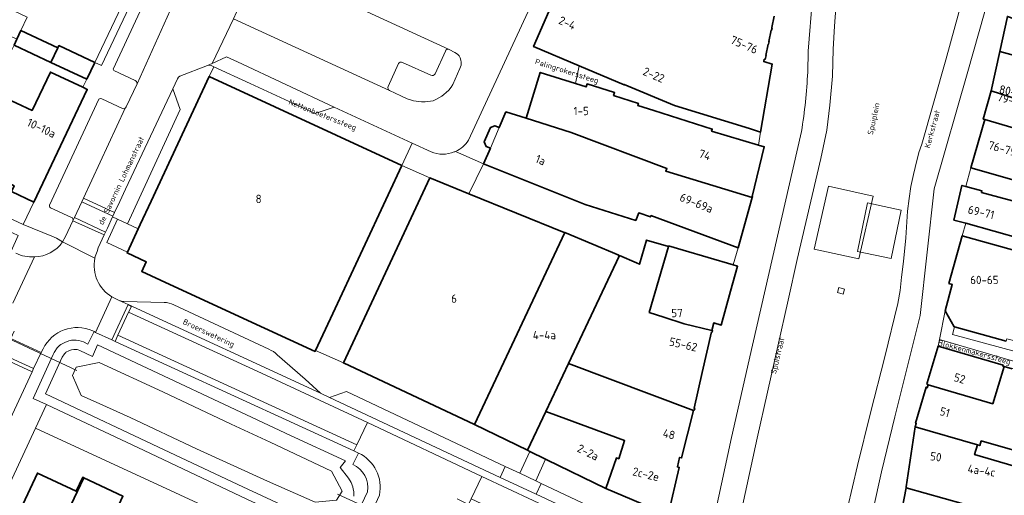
# Model space of a CAD drawing. Header units: metres. Extents: x 149984 to 156489, y 469398 to 478068.
# Tile 555 of 656: x 154230 to 154388, y 473868 to 473945. Entities that reach past the tile are written whole.
import ezdxf
from ezdxf.enums import TextEntityAlignment as Align

# ---------------------------------------------------------------- set-up
doc = ezdxf.new("R2010")
doc.units = ezdxf.units.M
doc.header["$LTSCALE"] = 0.75
for name, color, linetype, lineweight in [('B-WE-GR-BEPLANTING_CULTUUR_HEESTERS-GV', 252, 'Continuous', 18), ('B-WE-KW-KUNSTWERK_DUIKER-G', 6, 'Continuous', 18), ('B-WE-OG-BEBOUWING-GV', 6, 'Continuous', 35), ('B-WE-OG-BEBOUWING-T18', 1, 'Continuous', 18), ('B-WE-OG-BEBOUWING_LUIFEL-GV', 6, 'Continuous', 18), ('B-WE-OG-BEBOUWING_OVERBOUWING-GV', 6, 'Continuous', 18), ('B-WE-OG-TERREIN_BEGROEID-GV', 252, 'Continuous', 18), ('B-WE-OG-TERREIN_ERF-GV', 252, 'Continuous', 18), ('B-WE-OG-TERREIN_OEVER-GV', 252, 'Continuous', 18), ('B-WE-OG-TOPOGRAFIE-T18', 7, 'Continuous', 18), ('B-WE-OG-WATER-GV', 252, 'Continuous', 18), ('B-WE-VH-ONVERHARD-GV', 252, 'Continuous', 18), ('B-WE-VH-OPENVERHARDING_BETONELEMENT-GV', 252, 'Continuous', 18), ('B-WE-VH-OPENVERHARDING_BETONSTRAATSTEEN-GV', 252, 'Continuous', 18), ('B-WE-VH-OPENVERHARDING_SIERBESTRATING-GV', 252, 'Continuous', 18), ('B-WE-VH-OPENVERHARDING_STRAATBAKSTEEN-GV', 252, 'Continuous', 18), ('B-WE-VH-OPENVERHARDING_TEGEL-GV', 252, 'Continuous', 18)]:
    doc.layers.add(name, color=color, linetype=linetype, lineweight=lineweight)
doc.styles.add('NLCS-ISO-M500-T18', font='NLCS-ISO.ttf', dxfattribs={"height": 0.9})
doc.styles.add('NLCS-ISO-M750-T18', font='NLCS-ISO.ttf', dxfattribs={"height": 1.35})

msp = doc.modelspace()

# ---------------------------------------------------------------- linework, layer by layer
at = {"layer": 'B-WE-GR-BEPLANTING_CULTUUR_HEESTERS-GV', "flags": 128}
msp.add_lwpolyline([(154249.86, 473954.353), (154246.274, 473946.71), (154241.972, 473937.647), (154243.032, 473937.147), (154251.942, 473956.041), (154250.815, 473956.593)], close=True, dxfattribs=at)
at = {"layer": 'B-WE-KW-KUNSTWERK_DUIKER-G', "flags": 128}
for points in [[(154239.091, 473888.005), (154222.668, 473895.663)], [(154345.82, 473819.429), (154325.671, 473847.537), (154281.067, 473868.034)]]:
    msp.add_lwpolyline(points, dxfattribs=at)
at = {"layer": 'B-WE-OG-BEBOUWING-GV', "flags": 128}
for points in [[(154315.465, 473946.749), (154312.66, 473940.21), (154319.975, 473937.103), (154327.215, 473934.028), (154327.258, 473934.13), (154335.324, 473930.703), (154347.414, 473927.002), (154349.216, 473926.437), (154351.094, 473937.394), (154349.726, 473937.809), (154349.807, 473938.183), (154349.951, 473938.152), (154350.091, 473938.794), (154350.042, 473938.804), (154350.433, 473940.605), (154350.482, 473940.594), (154350.574, 473941.014), (154350.525, 473941.025), (154350.924, 473942.86), (154350.973, 473942.849), (154351.064, 473943.269), (154351.015, 473943.28), (154351.415, 473945.119)], [(154391.111, 473907.049), (154381.698, 473909.683), (154379.556, 473902.041), (154380.099, 473901.878), (154378.953, 473897.614), (154380.411, 473895.049), (154380.465, 473895.034), (154388.797, 473892.74)]]:
    msp.add_lwpolyline(points, dxfattribs=at)
for points in [[(154397.183, 473936.832), (154398.611, 473941.676), (154388.976, 473945.092), (154387.728, 473939.411)], [(154234.907, 473937.674), (154236.008, 473940.007), (154230.08, 473942.804), (154229.427, 473941.42), (154228.979, 473940.471)], [(154240.695, 473934.943), (154241.972, 473937.647), (154236.184, 473940.379), (154236.008, 473940.007), (154234.907, 473937.674)], [(154398.739, 473933.11), (154396.343, 473934.001), (154397.183, 473936.832), (154387.728, 473939.411), (154386.336, 473933.088), (154397.256, 473929.583), (154397.666, 473929.452)], [(154232.162, 473915.158), (154240.755, 473933.312), (154240.018, 473933.661), (154234.817, 473936.122), (154231.872, 473929.915), (154226.828, 473932.305), (154227.599, 473933.933), (154224.346, 473935.475), (154223.309, 473933.285), (154220.647, 473927.666), (154223.144, 473926.483), (154220.864, 473921.611), (154221.096, 473921.502), (154220.96, 473920.333), (154225.166, 473918.479), (154226.064, 473919.164), (154228.981, 473917.791), (154228.543, 473916.861)], [(154265.224, 473896.718), (154277.449, 473891.068), (154277.52, 473891.221), (154280.291, 473897.169), (154289.216, 473916.329), (154291.417, 473921.054), (154260.406, 473935.374), (154255.356, 473924.532), (154251.045, 473915.278), (154249.293, 473911.516), (154248.968, 473910.818), (154247.22, 473907.066), (154247.167, 473906.953), (154250.249, 473905.511), (154249.529, 473903.971), (154252.561, 473902.57)], [(154348.867, 473924.339), (154341.328, 473926.606), (154341.436, 473926.927), (154332.041, 473929.922), (154329.433, 473930.734), (154329.544, 473931.066), (154325.54, 473932.335), (154325.699, 473932.809), (154321.278, 473934.188), (154321.118, 473933.714), (154319.4, 473934.259), (154313.711, 473936.064), (154311.451, 473928.703), (154318.707, 473926.392), (154334.129, 473920.544), (154333.952, 473920.112), (154347.877, 473915.87), (154347.919, 473916.016), (154347.843, 473916.038), (154349.795, 473924.06)], [(154397.256, 473929.583), (154386.336, 473933.088), (154385.09, 473928.512), (154385.32, 473928.444), (154395.737, 473925.403)], [(154311.451, 473928.703), (154308.204, 473929.679), (154307.122, 473927.16), (154306.43, 473927.448), (154305.708, 473927.159), (154304.714, 473924.843), (154305.002, 473924.121), (154305.691, 473923.824), (154304.607, 473921.298), (154320.953, 473914.774), (154329.111, 473912.189), (154329.598, 473913.395), (154331.463, 473912.753), (154331.55, 473912.975), (154345.58, 473907.783), (154347.877, 473915.87), (154333.952, 473920.112), (154334.129, 473920.544), (154318.707, 473926.392)], [(154397.666, 473929.452), (154397.256, 473929.583), (154395.737, 473925.403), (154385.32, 473928.444), (154383.103, 473920.647), (154393.451, 473917.74), (154402.149, 473915.081), (154403.695, 473919.409), (154401.002, 473920.402), (154403.144, 473926.563), (154403.471, 473927.592), (154402.597, 473927.868)], [(154302.211, 473916.502), (154295.92, 473919.056), (154282.02, 473889.21), (154303.139, 473879.296), (154317.664, 473910.229), (154317.583, 473910.263)], [(154396.799, 473906.8), (154399.22, 473906.141), (154399.375, 473906.601), (154417.072, 473900.653), (154419.14, 473906.805), (154408.752, 473910.451), (154408.607, 473910.036), (154400.667, 473912.399), (154399.928, 473909.896), (154398.254, 473910.374), (154398.981, 473912.87), (154384.809, 473916.71), (154384.874, 473916.954), (154382.254, 473917.664), (154381.641, 473917.83), (154380.353, 473912.257), (154382.266, 473911.724), (154391.412, 473909.177), (154391.154, 473908.368), (154391.445, 473908.287)], [(154303.139, 473879.296), (154311.65, 473875.133), (154314.612, 473881.397), (154318.268, 473889.129), (154326.446, 473906.426), (154326.324, 473906.477), (154326.362, 473906.569), (154317.664, 473910.229)], [(154334.374, 473907.995), (154330.864, 473909.033), (154329.704, 473905.111), (154329.219, 473905.367), (154326.488, 473906.516), (154326.446, 473906.426), (154318.268, 473889.129), (154338.41, 473881.562), (154338.43, 473881.641), (154338.537, 473881.616), (154338.598, 473881.879), (154338.491, 473881.904), (154339.827, 473887.696), (154341.327, 473894.201), (154341.434, 473894.177), (154341.479, 473894.372), (154341.492, 473894.43), (154341.385, 473894.455), (154336.906, 473895.515), (154333.604, 473896.592), (154331.27, 473897.353)], [(154344.389, 473900.804), (154345.497, 473904.809), (154344.794, 473905.017), (154336.744, 473907.398), (154334.402, 473908.091), (154334.374, 473907.995), (154331.27, 473897.353), (154333.604, 473896.592), (154336.906, 473895.515), (154341.385, 473894.455), (154341.665, 473895.672), (154342.871, 473895.315)], [(154388.456, 473888.649), (154388.228, 473888.715), (154388.27, 473888.859), (154377.8, 473891.889), (154376.07, 473886.001), (154376.011, 473885.796), (154376.203, 473885.741), (154376.185, 473885.68), (154386.62, 473882.618)], [(154314.612, 473881.397), (154317.87, 473880.19), (154327.301, 473876.695), (154326.37, 473873.773), (154325.999, 473873.9), (154324.308, 473868.941), (154328.501, 473867.172), (154332.371, 473865.539), (154334.304, 473864.724), (154336.123, 473872.37), (154335.812, 473872.445), (154336.176, 473873.975), (154336.488, 473873.901), (154338.41, 473881.562), (154318.268, 473889.129)], [(154397.829, 473885.159), (154392.478, 473886.706), (154392.686, 473887.426), (154388.456, 473888.649), (154386.62, 473882.618), (154376.185, 473885.68), (154376.052, 473885.222), (154375.86, 473885.278), (154374.175, 473879.478), (154374.28, 473879.447), (154374.124, 473878.908), (154384.155, 473875.993), (154384.529, 473875.884), (154384.747, 473876.637), (154394.44, 473873.835), (154395.365, 473877.034), (154395.471, 473877.003)], [(154314.578, 473873.701), (154314.767, 473873.608), (154324.308, 473868.941), (154325.999, 473873.9), (154326.37, 473873.773), (154327.301, 473876.695), (154317.87, 473880.19), (154314.612, 473881.397), (154311.65, 473875.133), (154312.068, 473874.929)], [(154372.652, 473869.084), (154381.839, 473866.499), (154380.231, 473862.012), (154380.332, 473861.984), (154386.09, 473860.381), (154386.477, 473860.308), (154392.415, 473858.914), (154395.275, 473869.385), (154395.973, 473871.942), (154390.649, 473873.379), (154390.519, 473872.902), (154390.383, 473872.479), (154389.911, 473872.617), (154383.698, 473874.423), (154384.155, 473875.993), (154374.124, 473878.908), (154372.685, 473869.257)], [(154235.558, 473860.861), (154240.187, 473870.706), (154240.021, 473870.785), (154238.944, 473868.529), (154232.715, 473871.451), (154229.188, 473863.872), (154232.876, 473862.129), (154230.126, 473856.28), (154232.81, 473855.017)], [(154247.351, 473861.25), (154244.164, 473862.751), (154246.497, 473867.727), (154240.187, 473870.706), (154235.558, 473860.861), (154235.64, 473860.822), (154235.854, 473861.273), (154241.909, 473858.411), (154240.572, 473855.571), (154239.359, 473852.994), (154242.719, 473851.412), (154243.932, 473853.989)], [(154381.839, 473866.499), (154372.652, 473869.084), (154371.748, 473864.336), (154372.49, 473864.133), (154380.231, 473862.012)]]:
    msp.add_lwpolyline(points, close=True, dxfattribs=at)
at = {"layer": 'B-WE-OG-BEBOUWING_LUIFEL-GV', "flags": 128}
for points in [[(154223.936, 473944.009), (154229.427, 473941.42), (154230.08, 473942.804), (154231.093, 473944.95), (154225.602, 473947.541)], [(154305.002, 473924.121), (154305.691, 473923.824), (154307.122, 473927.16), (154306.43, 473927.448), (154305.708, 473927.159), (154304.714, 473924.843)]]:
    msp.add_lwpolyline(points, close=True, dxfattribs=at)
at = {"layer": 'B-WE-OG-BEBOUWING_OVERBOUWING-GV', "flags": 128}
msp.add_lwpolyline([(154364.814, 473907.173), (154370.231, 473906.038), (154371.872, 473913.865), (154369.119, 473914.442), (154366.455, 473915.001)], close=True, dxfattribs=at)
at = {"layer": 'B-WE-OG-TERREIN_BEGROEID-GV', "flags": 128}
for points in [[(154283.531, 473872.86), (154284.457, 473874.685), (154283.711, 473875.064), (154245.238, 473892.693), (154244.693, 473892.954), (154242.082, 473894.145), (154241.857, 473894.257), (154240.86, 473892.26), (154240.14, 473892.59), (154239.75, 473892.74), (154239.39, 473892.83), (154238.99, 473892.88), (154238.57, 473892.89), (154238.22, 473892.86), (154237.8, 473892.79), (154237.14, 473892.53), (154236.51, 473892.2), (154236.29, 473892.04), (154235.91, 473891.62), (154235.43, 473890.88), (154235.28, 473890.58), (154232.05, 473883.5), (154234.19, 473882.493)], [(154281.256, 473862.008), (154265.789, 473869.217), (154254.062, 473874.796), (154234.03, 473884.226), (154236.734, 473890.134), (154237.103, 473890.703), (154237.298, 473890.918), (154237.303, 473890.922), (154237.765, 473891.164), (154238.203, 473891.336), (154238.616, 473891.389), (154238.879, 473891.382), (154239.114, 473891.353), (154239.297, 473891.307), (154239.558, 473891.207), (154241.623, 473890.261), (154242.429, 473892.105), (154273.507, 473877.53), (154282.333, 473873.445), (154281.472, 473872.351), (154282.817, 473870.639), (154283.255, 473869.935), (154283.514, 473869.229), (154283.601, 473868.882), (154283.672, 473868.465), (154283.707, 473868.08), (154283.693, 473867.712)], [(154234.19, 473882.493), (154249.932, 473875.082), (154266.468, 473867.246), (154281.97, 473860.02), (154282.154, 473860.411), (154284.513, 473865.451), (154285.91, 473868.447)]]:
    msp.add_lwpolyline(points, dxfattribs=at)
at = {"layer": 'B-WE-OG-TERREIN_BEGROEID-GV'}
msp.add_lwpolyline([(154285.91, 473868.447, 0.3333333), (154283.531, 473872.86)], format="xyb", dxfattribs=at)
at = {"layer": 'B-WE-OG-TERREIN_ERF-GV', "flags": 128}
for points in [[(154240.358, 473949.443), (154239.186, 473946.912), (154233.741, 473949.434), (154233.862, 473949.69), (154227.934, 473952.486), (154226.748, 473949.972), (154224.32, 473951.117), (154225.506, 473953.631), (154222.245, 473955.169), (154216.821, 473957.726), (154211.161, 473960.396), (154207.936, 473953.557), (154213.725, 473950.826), (154213.552, 473950.458), (154219.111, 473947.836), (154220.179, 473950.099), (154225.602, 473947.541), (154223.936, 473944.009), (154229.427, 473941.42), (154230.08, 473942.804), (154236.008, 473940.007), (154236.184, 473940.379), (154241.972, 473937.647), (154246.274, 473946.71)], [(154212.445, 473948.112), (154206.656, 473950.843), (154205.979, 473949.407), (154207.007, 473948.928), (154203.926, 473942.311), (154207.856, 473940.481), (154205.901, 473936.284), (154211.622, 473933.62), (154217.475, 473930.894), (154219.429, 473935.091), (154223.309, 473933.285), (154224.346, 473935.475), (154227.599, 473933.933), (154226.828, 473932.305), (154231.872, 473929.915), (154234.817, 473936.122), (154240.018, 473933.661), (154240.695, 473934.943), (154234.907, 473937.674), (154228.979, 473940.471), (154228.355, 473939.148), (154222.865, 473941.738), (154217.441, 473944.296), (154218.004, 473945.489)], [(154382.266, 473911.724), (154381.698, 473909.683), (154391.111, 473907.049), (154391.445, 473908.287), (154391.154, 473908.368), (154391.412, 473909.177)], [(154394.44, 473873.835), (154384.747, 473876.637), (154384.529, 473875.884), (154384.155, 473875.993), (154383.698, 473874.423), (154389.911, 473872.617), (154390.383, 473872.479), (154390.519, 473872.902), (154390.649, 473873.379), (154395.973, 473871.942), (154399.38, 473884.415), (154397.829, 473885.159), (154395.471, 473877.003), (154395.365, 473877.034)]]:
    msp.add_lwpolyline(points, close=True, dxfattribs=at)
for points in [[(154199.39, 473926.028), (154230.44, 473911.52), (154232.162, 473915.158), (154228.543, 473916.861)], [(154219.565, 473777.636), (154236.489, 473769.633), (154239.13, 473768.411), (154250.072, 473791.727), (154258.673, 473810.184), (154280.123, 473855.813), (154280.461, 473856.531), (154266.959, 473862.748), (154232.412, 473878.716), (154222.124, 473856.572)], [(154229.188, 473863.872), (154232.715, 473871.451), (154238.944, 473868.529), (154240.021, 473870.785), (154240.187, 473870.706), (154246.497, 473867.727)]]:
    msp.add_lwpolyline(points, dxfattribs=at)
at = {"layer": 'B-WE-OG-TERREIN_OEVER-GV', "flags": 128}
msp.add_lwpolyline([(154283.693, 473867.712), (154283.707, 473868.08), (154283.672, 473868.465), (154283.601, 473868.882), (154283.514, 473869.229), (154283.255, 473869.935), (154282.817, 473870.639), (154281.472, 473872.351), (154282.333, 473873.445), (154273.507, 473877.53), (154242.429, 473892.105), (154241.623, 473890.261), (154239.558, 473891.207), (154239.297, 473891.307), (154239.114, 473891.353), (154238.879, 473891.382), (154238.616, 473891.389), (154238.203, 473891.336), (154237.765, 473891.164), (154237.303, 473890.922), (154237.298, 473890.918), (154237.103, 473890.703), (154236.734, 473890.134), (154234.03, 473884.226), (154254.062, 473874.796), (154265.789, 473869.217), (154281.256, 473862.008)], dxfattribs=at)
msp.add_lwpolyline([(154269.77, 473870.16), (154258.37, 473875.38), (154247.67, 473880.4), (154242.77, 473882.6), (154239.78, 473883.97), (154238.39, 473887.19), (154238.99, 473888.53), (154242.69, 473889.26), (154252.94, 473884.54), (154263.92, 473879.35), (154270.22, 473876.44), (154280.08, 473871.78), (154281.79, 473868.55), (154280.93, 473867.1), (154277.47, 473866.75)], close=True, dxfattribs=at)
at = {"layer": 'B-WE-OG-WATER-GV', "flags": 128}
msp.add_lwpolyline([(154269.77, 473870.16), (154277.47, 473866.75), (154280.93, 473867.1), (154281.79, 473868.55), (154280.08, 473871.78), (154270.22, 473876.44), (154263.92, 473879.35), (154252.94, 473884.54), (154242.69, 473889.26), (154238.99, 473888.53), (154238.39, 473887.19), (154239.78, 473883.97), (154242.77, 473882.6), (154247.67, 473880.4), (154258.37, 473875.38)], close=True, dxfattribs=at)
at = {"layer": 'B-WE-VH-ONVERHARD-GV', "flags": 128}
msp.add_lwpolyline([(154362.757, 473901.13), (154361.826, 473901.37), (154361.63, 473900.546), (154362.529, 473900.293)], close=True, dxfattribs=at)
at = {"layer": 'B-WE-VH-OPENVERHARDING_BETONELEMENT-GV', "flags": 128}
msp.add_lwpolyline([(154247.22, 473907.066), (154248.968, 473910.818), (154247.217, 473911.636), (154245.609, 473912.388), (154243.911, 473908.608)], close=True, dxfattribs=at)
at = {"layer": 'B-WE-VH-OPENVERHARDING_BETONSTRAATSTEEN-GV', "flags": 128}
for points in [[(154302.172, 473925.117), (154312.731, 473948.01), (154314.58, 473952.018), (154321.272, 473966.527)], [(154268.535, 473953.834), (154299.053, 473939.747), (154299.971, 473939.287), (154300.369, 473939.024), (154300.677, 473938.753), (154300.841, 473938.408), (154300.949, 473938.037), (154300.986, 473937.692), (154300.967, 473937.23), (154300.795, 473936.704), (154299.635, 473934.122), (154299.363, 473933.65), (154298.992, 473933.206), (154298.593, 473932.807), (154298.194, 473932.472), (154297.85, 473932.2), (154297.406, 473931.983), (154296.898, 473931.693), (154296.454, 473931.493), (154296.056, 473931.403), (154295.584, 473931.339), (154295.167, 473931.321), (154294.615, 473931.33), (154294.189, 473931.348), (154293.736, 473931.412), (154293.328, 473931.484), (154292.838, 473931.611), (154292.313, 473931.82), (154291.279, 473932.302), (154289.463, 473933.145), (154264.328, 473944.721), (154260.874, 473937.512), (154263.209, 473938.546), (154264.941, 473937.739), (154280.542, 473930.471), (154286.117, 473927.874), (154293.118, 473924.627), (154296.139, 473923.226)], [(154299.053, 473939.747), (154268.535, 473953.834), (154268.34, 473953.412), (154268.289, 473953.301), (154264.587, 473945.281), (154264.545, 473945.191), (154264.328, 473944.721), (154289.463, 473933.145)], [(154256.07, 473950.39), (154248.78, 473934.19), (154247.04, 473930.53), (154246.93, 473930.35), (154246.841, 473930.283), (154240.138, 473915.772), (154245.153, 473913.451), (154245.992, 473915.267)], [(154245.992, 473915.267), (154246.91, 473917.223), (154254.539, 473933.405), (154255.272, 473935.031), (154255.462, 473935.282), (154255.693, 473935.431), (154260.121, 473937.178), (154260.874, 473937.512), (154264.328, 473944.721), (154264.545, 473945.191)], [(154296.773, 473935.838), (154298.44, 473939.488)], [(154289.21, 473933.81), (154290.895, 473937.477)], [(154291.522, 473937.678), (154296.112, 473935.599)], [(154246.841, 473930.283), (154246.77, 473930.23), (154246.53, 473930.19), (154243.098, 473931.798), (154242.85, 473931.86), (154242.6, 473931.76), (154234.689, 473914.627)], [(154238.454, 473912.149), (154238.678, 473912.635), (154239.876, 473915.208), (154240.138, 473915.772), (154246.841, 473930.283)], [(154234.831, 473914.238), (154238.244, 473912.68)], [(154242.331, 473907.202), (154242.536, 473907.756), (154243.494, 473909.872), (154238.454, 473912.149), (154237.255, 473909.605), (154236.786, 473908.73), (154241.99, 473906.084)], [(154228.766, 473898.839), (154232.248, 473906.312)], [(154245.914, 473899.295), (154247.337, 473898.638), (154278.349, 473884.331), (154275.859, 473886.596), (154271.36, 473890.535)], [(154253.125, 473898.966), (154246.649, 473899.101)], [(154270.022, 473891.405), (154254.675, 473898.583)], [(154227.047, 473890.642), (154232.121, 473888.305), (154233.346, 473890.898), (154228.441, 473893.174)]]:
    msp.add_lwpolyline(points, dxfattribs=at)
for points in [[(154256.07, 473950.39), (154255.86, 473950.27), (154255.6, 473950.26), (154252.39, 473951.89), (154252.14, 473951.95), (154251.8, 473951.82), (154249.96, 473947.42), (154244.94, 473936.59), (154245.03, 473936.39), (154248.49, 473934.74), (154248.7, 473934.61), (154248.78, 473934.19)], [(154260.874, 473937.512), (154260.121, 473937.178), (154260.448, 473937.221), (154260.702, 473937.152), (154261.14, 473936.95), (154266.973, 473934.256), (154277.462, 473929.412), (154280.542, 473930.471), (154264.941, 473937.739), (154263.209, 473938.546)], [(154246.91, 473917.223), (154245.992, 473915.267), (154245.153, 473913.451), (154244.89, 473912.87), (154244.835, 473912.749), (154245.609, 473912.388), (154247.217, 473911.636), (154255.744, 473930.053), (154254.539, 473933.405)], [(154244.89, 473912.87), (154239.876, 473915.208), (154238.678, 473912.635), (154243.695, 473910.279), (154244.017, 473910.947), (154244.835, 473912.749)], [(154247.337, 473898.638), (154245.914, 473899.295), (154244.732, 473899.856), (154242.082, 473894.145), (154244.693, 473892.954)], [(154312.577, 473867.011), (154316.772, 473865.023), (154323.477, 473861.897), (154323.942, 473862.921), (154313.06, 473868.032), (154307.24, 473870.765), (154279.78, 473883.659), (154278.349, 473884.331), (154247.337, 473898.638), (154247.884, 473898.313), (154247.416, 473897.373), (154268.822, 473887.577), (154278.191, 473883.216), (154285.886, 473879.607), (154304.291, 473870.901)], [(154268.822, 473887.577), (154247.416, 473897.373), (154245.703, 473893.669), (154284.189, 473876.002), (154285.886, 473879.607), (154278.191, 473883.216)], [(154245.703, 473893.669), (154245.238, 473892.693), (154283.711, 473875.064), (154284.189, 473876.002)], [(154308.084, 473872.529), (154282.492, 473884.626), (154279.78, 473883.659), (154307.24, 473870.765)], [(154308.084, 473872.529), (154307.24, 473870.765), (154313.06, 473868.032), (154313.873, 473869.792), (154313.005, 473870.203), (154310.409, 473871.43)], [(154323.942, 473862.921), (154324.269, 473862.768), (154323.303, 473865.335), (154313.873, 473869.792), (154313.06, 473868.032)]]:
    msp.add_lwpolyline(points, close=True, dxfattribs=at)
at = {"layer": 'B-WE-VH-OPENVERHARDING_BETONSTRAATSTEEN-GV'}
for points in [[(154298.44, 473939.488, -0.4155542), (154299.053, 473939.747)], [(154290.895, 473937.477, -0.4197775), (154291.522, 473937.678)], [(154296.112, 473935.599, 0.4158271), (154296.773, 473935.838)], [(154289.463, 473933.145, -0.4012139), (154289.21, 473933.81)], [(154300.064, 473923.314, 0.1419019), (154302.172, 473925.117)], [(154296.139, 473923.226, 0.1944957), (154299.882, 473923.236)], [(154299.882, 473923.236, 0.013263), (154300.064, 473923.314)], [(154234.689, 473914.627, 0.3292767), (154234.831, 473914.238)], [(154238.244, 473912.68, -0.3954475), (154238.454, 473912.149)], [(154232.248, 473906.312, -0.1294196), (154229.266, 473906.902)], [(154241.99, 473906.084, -0.0490015), (154242.331, 473907.202)], [(154246.649, 473899.101, -0.0405081), (154245.914, 473899.295)], [(154254.675, 473898.583, 0.120614), (154253.125, 473898.966)], [(154271.36, 473890.535, 0.1032309), (154270.022, 473891.405)]]:
    msp.add_lwpolyline(points, format="xyb", dxfattribs=at)
at = {"layer": 'B-WE-VH-OPENVERHARDING_SIERBESTRATING-GV', "flags": 128}
for points in [[(154356.8, 473936.11), (154356.9, 473939.5), (154357.571, 473948.122), (154358.103, 473951.654), (154359.095, 473957.718), (154362.487, 473970.387)], [(154365.424, 473966.376), (154364.783, 473964.642), (154362.87, 473955.45), (154361.85, 473949.98), (154361.35, 473946.43), (154361.12, 473943.5), (154360.93, 473939.78), (154360.78, 473935.43), (154360.39, 473930.76), (154359.87, 473926.76), (154358.93, 473922.16), (154355.11, 473905.9), (154353.68, 473899.34), (154348.657, 473877.07), (154345.755, 473863.693)], [(154360.279, 473858.53), (154361.523, 473861.353), (154363.193, 473865.787), (154364.806, 473872.687), (154366.9, 473881.14), (154369.25, 473890.17), (154371.33, 473898.8), (154371.71, 473900.87), (154371.93, 473903.06), (154372.23, 473905.56), (154372.62, 473909.37), (154372.9, 473913.69), (154373.14, 473915.7), (154373.41, 473917.64), (154373.82, 473919.62), (154374.12, 473920.74), (154374.72, 473923.13), (154375.18, 473924.46), (154379.08, 473938.08), (154381.9, 473948.52), (154383.989, 473955.472), (154385.275, 473961.523), (154385.544, 473963.356)], [(154386.12, 473948.8), (154382.61, 473936.2), (154377.2, 473917.28), (154374.92, 473896.86), (154370.829, 473880.509), (154368.676, 473871.652), (154367.357, 473865.558)], [(154351.415, 473945.119), (154351.015, 473943.28), (154351.064, 473943.269), (154350.973, 473942.849), (154350.924, 473942.86), (154350.525, 473941.025), (154350.574, 473941.014), (154350.482, 473940.594), (154350.433, 473940.605), (154350.042, 473938.804), (154350.091, 473938.794), (154349.951, 473938.152), (154349.807, 473938.183), (154349.726, 473937.809), (154351.094, 473937.394), (154349.216, 473926.437), (154348.867, 473924.339), (154349.795, 473924.06), (154347.843, 473916.038), (154347.919, 473916.016), (154347.877, 473915.87), (154345.58, 473907.783), (154344.794, 473905.017), (154345.497, 473904.809), (154344.389, 473900.804), (154342.871, 473895.315), (154341.665, 473895.672), (154341.385, 473894.455), (154341.492, 473894.43), (154341.479, 473894.372), (154341.434, 473894.177)], [(154371.748, 473864.336), (154372.652, 473869.084), (154372.685, 473869.257), (154374.124, 473878.908), (154374.28, 473879.447), (154374.175, 473879.478), (154375.86, 473885.278), (154376.052, 473885.222), (154376.185, 473885.68), (154376.203, 473885.741), (154376.011, 473885.796), (154376.07, 473886.001), (154377.8, 473891.889), (154378.024, 473892.999), (154378.953, 473897.614), (154380.099, 473901.878), (154379.556, 473902.041), (154381.698, 473909.683), (154382.266, 473911.724), (154380.353, 473912.257), (154381.641, 473917.83), (154382.254, 473917.664), (154383.103, 473920.647), (154385.32, 473928.444), (154385.09, 473928.512), (154386.336, 473933.088), (154387.728, 473939.411), (154388.976, 473945.092)], [(154340.859, 473860.284), (154344.547, 473877.164), (154347.909, 473892.059), (154355.79, 473926.55)], [(154311.65, 473875.133), (154303.139, 473879.296), (154282.02, 473889.21), (154277.52, 473891.221), (154277.449, 473891.068), (154265.224, 473896.718), (154252.561, 473902.57), (154249.529, 473903.971), (154250.249, 473905.511), (154247.167, 473906.953), (154247.22, 473907.066), (154243.911, 473908.608), (154245.609, 473912.388), (154244.835, 473912.749), (154244.017, 473910.947), (154243.695, 473910.279), (154243.494, 473909.872), (154242.536, 473907.756), (154242.331, 473907.202)], [(154244.732, 473899.856), (154245.914, 473899.295)], [(154246.649, 473899.101), (154253.125, 473898.966)], [(154254.675, 473898.583), (154270.022, 473891.405)], [(154341.434, 473894.177), (154341.327, 473894.201), (154339.827, 473887.696), (154338.491, 473881.904), (154338.598, 473881.879), (154338.537, 473881.616), (154338.43, 473881.641), (154338.41, 473881.562), (154336.488, 473873.901), (154336.176, 473873.975), (154335.812, 473872.445), (154336.123, 473872.37), (154334.304, 473864.724), (154331.708, 473859.269), (154334.639, 473857.874)], [(154271.36, 473890.535), (154275.859, 473886.596), (154278.349, 473884.331), (154279.78, 473883.659), (154282.492, 473884.626), (154308.084, 473872.529), (154310.409, 473871.43), (154312.068, 473874.929), (154311.65, 473875.133)]]:
    msp.add_lwpolyline(points, dxfattribs=at)
at = {"layer": 'B-WE-VH-OPENVERHARDING_SIERBESTRATING-GV'}
for points in [[(154355.79, 473926.55, 0.0324186), (154356.8, 473936.11)], [(154241.99, 473906.084, 0.3156966), (154244.732, 473899.856)], [(154242.331, 473907.202, 0.0490015), (154241.99, 473906.084)], [(154245.914, 473899.295, 0.0405081), (154246.649, 473899.101)], [(154253.125, 473898.966, -0.120614), (154254.675, 473898.583)], [(154270.022, 473891.405, -0.1032309), (154271.36, 473890.535)]]:
    msp.add_lwpolyline(points, format="xyb", dxfattribs=at)
at = {"layer": 'B-WE-VH-OPENVERHARDING_SIERBESTRATING-GV', "flags": 128}
for points in [[(154291.417, 473921.054), (154289.216, 473916.329), (154280.291, 473897.169), (154277.52, 473891.221), (154282.02, 473889.21), (154295.92, 473919.056)], [(154367.36, 473916.121), (154360.18, 473917.723), (154357.843, 473907.576), (154365.035, 473905.978)], [(154367.36, 473916.121), (154365.035, 473905.978), (154357.843, 473907.576), (154360.18, 473917.723)], [(154362.757, 473901.13), (154362.529, 473900.293), (154361.63, 473900.546), (154361.826, 473901.37)], [(154314.767, 473873.608), (154314.578, 473873.701), (154313.005, 473870.203), (154313.873, 473869.792), (154323.303, 473865.335), (154324.269, 473862.768), (154324.579, 473862.622), (154327.186, 473861.396), (154327.636, 473861.184), (154331.08, 473859.564), (154331.708, 473859.269), (154334.304, 473864.724), (154332.371, 473865.539), (154328.501, 473867.172), (154324.308, 473868.941)]]:
    msp.add_lwpolyline(points, close=True, dxfattribs=at)
at = {"layer": 'B-WE-VH-OPENVERHARDING_STRAATBAKSTEEN-GV', "flags": 128}
for points in [[(154385.61, 473964.191), (154387.76, 473975.454), (154387.085, 473974.643), (154386.268, 473973.977), (154385.337, 473973.48), (154384.329, 473973.172), (154383.28, 473973.063), (154382.23, 473973.158), (154378.266, 473974.074), (154374.477, 473974.94), (154364.682, 473977.293), (154363.808, 473973.781), (154359.481, 473957.614), (154359.095, 473957.718), (154358.103, 473951.654), (154357.571, 473948.122), (154356.9, 473939.5), (154356.8, 473936.11)], [(154345.755, 473863.693), (154348.657, 473877.07), (154353.68, 473899.34), (154355.11, 473905.9), (154358.93, 473922.16), (154359.87, 473926.76), (154360.39, 473930.76), (154360.78, 473935.43), (154360.93, 473939.78), (154361.12, 473943.5), (154361.35, 473946.43), (154361.85, 473949.98), (154362.87, 473955.45), (154364.783, 473964.642), (154365.424, 473966.376)], [(154385.544, 473963.356), (154385.275, 473961.523), (154383.989, 473955.472), (154381.9, 473948.52), (154379.08, 473938.08), (154375.18, 473924.46), (154374.72, 473923.13), (154374.12, 473920.74), (154373.82, 473919.62), (154373.41, 473917.64), (154373.14, 473915.7), (154372.9, 473913.69), (154372.62, 473909.37), (154372.23, 473905.56), (154371.93, 473903.06), (154371.71, 473900.87), (154371.33, 473898.8), (154369.25, 473890.17), (154366.9, 473881.14), (154364.806, 473872.687), (154363.193, 473865.787), (154361.523, 473861.353), (154360.279, 473858.53)], [(154363.765, 473854.616), (154363.917, 473856.186), (154364.341, 473857.671), (154365.288, 473859.764), (154366.338, 473862.37), (154367.357, 473865.558), (154368.676, 473871.652), (154370.829, 473880.509), (154374.92, 473896.86), (154377.2, 473917.28), (154382.61, 473936.2), (154386.12, 473948.8), (154388.024, 473957.053), (154389.545, 473963.175), (154389.08, 473963.295), (154385.61, 473964.191)], [(154304.607, 473921.298), (154305.691, 473923.824), (154305.002, 473924.121), (154304.714, 473924.843), (154305.708, 473927.159), (154306.43, 473927.448), (154307.122, 473927.16), (154308.204, 473929.679), (154311.451, 473928.703), (154313.711, 473936.064), (154319.4, 473934.259), (154319.975, 473937.103), (154312.66, 473940.21), (154315.465, 473946.749), (154312.731, 473948.01), (154302.172, 473925.117)], [(154355.79, 473926.55), (154347.909, 473892.059), (154344.547, 473877.164)], [(154296.139, 473923.226), (154293.118, 473924.627), (154291.417, 473921.054), (154295.92, 473919.056)], [(154295.92, 473919.056), (154302.211, 473916.502), (154304.607, 473921.298), (154300.064, 473923.314)], [(154300.064, 473923.314), (154304.607, 473921.298)], [(154241.99, 473906.084), (154236.786, 473908.73)], [(154232.248, 473906.312), (154228.766, 473898.839)], [(154242.082, 473894.145), (154244.732, 473899.856)], [(154228.964, 473894.334), (154228.441, 473893.174), (154233.346, 473890.898), (154233.643, 473891.472)], [(154241.627, 473894.372), (154241.857, 473894.257), (154242.082, 473894.145)], [(154189.943, 473827.19), (154187.818, 473822.605), (154189.42, 473821.85), (154190.13, 473821.24), (154190.73, 473820.65), (154191.24, 473820.1), (154191.55, 473819.34), (154191.78, 473818.49), (154191.96, 473817.65), (154191.96, 473816.85), (154191.9, 473815.97), (154191.78, 473815.12), (154171.81, 473772.405), (154176.757, 473770.148), (154177.831, 473772.392), (154187.78, 473793.66), (154217.73, 473857.79), (154224.41, 473871.92), (154224.74, 473872.51), (154231.878, 473887.753), (154226.597, 473890.185), (154226.433, 473890.043)], [(154300.315, 473867.292), (154302.192, 473866.406), (154302.615, 473867.294), (154304.291, 473870.901), (154285.886, 473879.607), (154284.189, 473876.002), (154283.711, 473875.064), (154284.457, 473874.685)], [(154344.547, 473877.164), (154340.859, 473860.284)], [(154287.826, 473867.905), (154286.309, 473864.614), (154291.339, 473862.331)]]:
    msp.add_lwpolyline(points, dxfattribs=at)
for points in [[(154319.4, 473934.259), (154321.118, 473933.714), (154321.278, 473934.188), (154325.699, 473932.809), (154325.54, 473932.335), (154329.544, 473931.066), (154329.433, 473930.734), (154332.041, 473929.922), (154341.436, 473926.927), (154341.328, 473926.606), (154348.867, 473924.339), (154349.216, 473926.437), (154347.414, 473927.002), (154335.324, 473930.703), (154327.258, 473934.13), (154327.215, 473934.028), (154319.975, 473937.103)], [(154330.864, 473909.033), (154334.374, 473907.995), (154334.402, 473908.091), (154336.744, 473907.398), (154344.794, 473905.017), (154345.58, 473907.783), (154331.55, 473912.975), (154331.463, 473912.753), (154329.598, 473913.395), (154329.111, 473912.189), (154320.953, 473914.774), (154304.607, 473921.298), (154302.211, 473916.502), (154317.583, 473910.263), (154317.664, 473910.229), (154326.362, 473906.569), (154326.324, 473906.477), (154326.446, 473906.426), (154326.488, 473906.516), (154329.219, 473905.367), (154329.704, 473905.111)], [(154402.149, 473915.081), (154393.451, 473917.74), (154383.103, 473920.647), (154382.254, 473917.664), (154384.874, 473916.954), (154384.809, 473916.71), (154398.981, 473912.87), (154398.254, 473910.374), (154399.928, 473909.896), (154400.667, 473912.399), (154408.607, 473910.036), (154408.752, 473910.451), (154419.14, 473906.805), (154424.09, 473903.559), (154435.439, 473899.631), (154434.717, 473897.542), (154440.437, 473895.562), (154441.89, 473900.075), (154436.421, 473901.868), (154422.114, 473906.576), (154423.967, 473912.207), (154423.083, 473912.47), (154422.09, 473909.2), (154410.236, 473912.609)], [(154239.876, 473915.208), (154244.89, 473912.87), (154245.153, 473913.451), (154240.138, 473915.772)], [(154238.454, 473912.149), (154243.494, 473909.872), (154243.695, 473910.279), (154238.678, 473912.635)], [(154245.238, 473892.693), (154245.703, 473893.669), (154247.416, 473897.373), (154247.884, 473898.313), (154247.337, 473898.638), (154244.693, 473892.954)], [(154380.465, 473895.034), (154380.411, 473895.049), (154378.953, 473897.614), (154378.024, 473892.999), (154390.86, 473889.215), (154401.156, 473885.769), (154414.18, 473880.458), (154415.03, 473882.913), (154401.702, 473887.405), (154390.432, 473890.988), (154380.135, 473893.805)], [(154232.121, 473888.305), (154227.047, 473890.642), (154226.597, 473890.185), (154231.878, 473887.753)], [(154232.412, 473878.716), (154266.959, 473862.748), (154280.461, 473856.531), (154281.97, 473860.02), (154266.468, 473867.246), (154249.932, 473875.082), (154234.19, 473882.493)], [(154312.068, 473874.929), (154310.409, 473871.43), (154313.005, 473870.203), (154314.578, 473873.701)], [(154323.477, 473861.897), (154316.772, 473865.023), (154312.577, 473867.011), (154304.291, 473870.901), (154302.615, 473867.294), (154321.836, 473858.281)]]:
    msp.add_lwpolyline(points, close=True, dxfattribs=at)
at = {"layer": 'B-WE-VH-OPENVERHARDING_STRAATBAKSTEEN-GV'}
for points in [[(154356.8, 473936.11, -0.0324186), (154355.79, 473926.55)], [(154302.172, 473925.117, -0.1419019), (154300.064, 473923.314)], [(154299.882, 473923.236, -0.1944957), (154296.139, 473923.226)], [(154300.064, 473923.314, -0.013263), (154299.882, 473923.236)], [(154236.786, 473908.73, -0.2371702), (154232.248, 473906.312)], [(154244.732, 473899.856, -0.3156966), (154241.99, 473906.084)], [(154233.643, 473891.472, -0.4080906), (154241.627, 473894.372)], [(154284.457, 473874.685, -0.344143), (154287.826, 473867.905)]]:
    msp.add_lwpolyline(points, format="xyb", dxfattribs=at)
at = {"layer": 'B-WE-VH-OPENVERHARDING_TEGEL-GV', "flags": 128}
for points in [[(154251.942, 473956.041), (154243.032, 473937.147), (154241.972, 473937.647), (154240.695, 473934.943), (154240.018, 473933.661), (154240.755, 473933.312), (154232.162, 473915.158), (154230.44, 473911.52), (154235.042, 473909.666), (154235.822, 473909.348), (154236.786, 473908.73), (154237.255, 473909.605), (154238.454, 473912.149)], [(154236.786, 473908.73), (154235.822, 473909.348), (154235.042, 473909.666), (154230.44, 473911.52), (154199.39, 473926.028), (154180.164, 473935.039), (154175.263, 473937.358), (154139.171, 473954.21), (154138.886, 473954.343), (154138.069, 473952.593), (154143.661, 473949.97), (154143.481, 473949.6), (154154.175, 473944.496), (154160.31, 473941.611), (154174.249, 473935.075), (154179.209, 473932.707), (154192.791, 473926.373), (154198.948, 473923.513), (154211.689, 473917.532), (154217.824, 473914.652), (154223.895, 473911.855), (154224.112, 473912.33), (154229.611, 473909.742), (154228.481, 473907.254)], [(154234.689, 473914.627), (154242.6, 473931.76), (154242.85, 473931.86), (154243.098, 473931.798), (154246.53, 473930.19), (154246.77, 473930.23), (154246.841, 473930.283), (154246.93, 473930.35), (154247.04, 473930.53), (154248.78, 473934.19), (154248.7, 473934.61), (154248.49, 473934.74), (154245.03, 473936.39), (154244.94, 473936.59), (154249.96, 473947.42)], [(154289.463, 473933.145), (154291.279, 473932.302), (154292.313, 473931.82), (154292.838, 473931.611), (154293.328, 473931.484), (154293.736, 473931.412), (154294.189, 473931.348), (154294.615, 473931.33), (154295.167, 473931.321), (154295.584, 473931.339), (154296.056, 473931.403), (154296.454, 473931.493), (154296.898, 473931.693), (154297.406, 473931.983), (154297.85, 473932.2), (154298.194, 473932.472), (154298.593, 473932.807), (154298.992, 473933.206), (154299.363, 473933.65), (154299.635, 473934.122), (154300.795, 473936.704), (154300.967, 473937.23), (154300.986, 473937.692), (154300.949, 473938.037), (154300.841, 473938.408), (154300.677, 473938.753), (154300.369, 473939.024), (154299.971, 473939.287), (154299.053, 473939.747)], [(154298.44, 473939.488), (154296.773, 473935.838)], [(154290.895, 473937.477), (154289.21, 473933.81)], [(154296.112, 473935.599), (154291.522, 473937.678)], [(154238.244, 473912.68), (154234.831, 473914.238)], [(154222.124, 473856.572), (154232.412, 473878.716), (154234.19, 473882.493), (154232.05, 473883.5), (154235.28, 473890.58), (154235.43, 473890.88), (154235.91, 473891.62), (154236.29, 473892.04), (154236.51, 473892.2), (154237.14, 473892.53), (154237.8, 473892.79), (154238.22, 473892.86), (154238.57, 473892.89), (154238.99, 473892.88), (154239.39, 473892.83), (154239.75, 473892.74), (154240.14, 473892.59), (154240.86, 473892.26), (154241.857, 473894.257), (154241.627, 473894.372)], [(154233.643, 473891.472), (154233.346, 473890.898), (154232.121, 473888.305), (154231.878, 473887.753), (154224.74, 473872.51), (154224.41, 473871.92), (154224.41, 473871.53), (154225.349, 473868.896), (154219.64, 473856.62), (154201.07, 473817.02), (154194.56, 473803.2), (154190.66, 473794.86), (154187.99, 473793.82), (154187.78, 473793.66), (154177.831, 473772.392), (154176.757, 473770.148)], [(154284.457, 473874.685), (154283.531, 473872.86)], [(154285.91, 473868.447), (154284.513, 473865.451), (154286.309, 473864.614), (154287.826, 473867.905)]]:
    msp.add_lwpolyline(points, dxfattribs=at)
at = {"layer": 'B-WE-VH-OPENVERHARDING_TEGEL-GV'}
for points in [[(154299.053, 473939.747, 0.4155542), (154298.44, 473939.488)], [(154291.522, 473937.678, 0.4197775), (154290.895, 473937.477)], [(154296.773, 473935.838, -0.4158271), (154296.112, 473935.599)], [(154289.21, 473933.81, 0.4012139), (154289.463, 473933.145)], [(154234.831, 473914.238, -0.3292767), (154234.689, 473914.627)], [(154238.454, 473912.149, 0.3954475), (154238.244, 473912.68)], [(154232.248, 473906.312, 0.2371702), (154236.786, 473908.73)], [(154229.266, 473906.902, 0.1294196), (154232.248, 473906.312)], [(154241.627, 473894.372, 0.4080906), (154233.643, 473891.472)], [(154287.826, 473867.905, 0.344143), (154284.457, 473874.685)], [(154283.531, 473872.86, -0.3333333), (154285.91, 473868.447)]]:
    msp.add_lwpolyline(points, format="xyb", dxfattribs=at)
at = {"layer": 'B-WE-VH-OPENVERHARDING_TEGEL-GV', "flags": 128}
for points in [[(154255.356, 473924.532), (154260.406, 473935.374), (154261.14, 473936.95), (154260.702, 473937.152), (154260.448, 473937.221), (154260.121, 473937.178), (154255.693, 473935.431), (154255.462, 473935.282), (154255.272, 473935.031), (154254.539, 473933.405), (154255.744, 473930.053), (154247.217, 473911.636), (154248.968, 473910.818), (154249.293, 473911.516), (154251.045, 473915.278)], [(154280.542, 473930.471), (154277.462, 473929.412), (154266.973, 473934.256), (154261.14, 473936.95), (154260.406, 473935.374), (154291.417, 473921.054), (154293.118, 473924.627), (154286.117, 473927.874)], [(154380.465, 473895.034), (154380.135, 473893.805), (154390.432, 473890.988), (154401.702, 473887.405), (154415.03, 473882.913), (154415.45, 473884.126), (154402.172, 473888.721), (154402.11, 473888.542), (154394.266, 473891.256), (154394.413, 473891.682), (154388.901, 473893.116), (154388.797, 473892.74)], [(154392.478, 473886.706), (154397.829, 473885.159), (154399.38, 473884.415), (154411.256, 473879.615), (154411.16, 473879.345), (154413.468, 473878.4), (154414.18, 473880.458), (154401.156, 473885.769), (154390.86, 473889.215), (154378.024, 473892.999), (154377.8, 473891.889), (154388.27, 473888.859), (154388.228, 473888.715), (154388.456, 473888.649), (154392.686, 473887.426)]]:
    msp.add_lwpolyline(points, close=True, dxfattribs=at)

# ---------------------------------------------------------------- texts
at = {"layer": 'B-WE-OG-BEBOUWING-T18', "style": 'NLCS-ISO-M750-T18'}
for s, rotation, p in [('2-4', 336.8, (154318.075, 473944.036)), ('75-76', 336.8, (154346.569, 473940.51)), ('2-22', 336.8, (154332.007, 473935.652)), ('80-80a', 347.6, (154390.368, 473932.8)), ('79-79a', 344.8, (154390.035, 473931.446)), ('10-10a', 334.7, (154233.381, 473927.083)), ('76-79', 344.2, (154388.15, 473923.773)), ('74', 343.3, (154340.228, 473922.76)), ('1a', 338.3, (154313.776, 473921.945)), ('69-69a', 338.3, (154338.873, 473915.005)), ('69-71', 347, (154384.749, 473913.516)), ('55-62', 347, (154336.759, 473892.194)), ('52', 343.9, (154381.283, 473886.717)), ('51', 343.8, (154378.898, 473881.273)), ('48', 346.7, (154334.464, 473877.722)), ('2-2a', 334, (154321.417, 473874.808)), ('50', 351.6, (154377.449, 473874.082)), ('4a-4c', 351.6, (154384.8, 473871.859)), ('2c-2e', 346.7, (154330.745, 473871.271))]:
    msp.add_text(s, height=1.35, rotation=rotation, dxfattribs=at).set_placement(p, align=Align.MIDDLE)
for s, p in [('1-5', (154320.328, 473929.835)), ('8', (154268.353, 473915.667)), ('60-65', (154385.261, 473902.592)), ('6', (154299.836, 473899.582)), ('57', (154335.748, 473897.257)), ('4-4a', (154314.389, 473893.713))]:
    msp.add_text(s, height=1.35, dxfattribs=at).set_placement(p, align=Align.MIDDLE)
at = {"layer": 'B-WE-OG-TOPOGRAFIE-T18', "style": 'NLCS-ISO-M500-T18'}
for s, rotation, p in [('Palingrokerssteeg', 342.6, (154317.975, 473936.141)), ('Nettenboeterssteeg', 338.3, (154278.62, 473929.106)), ('Spuiplein', 77.7, (154367.537, 473928.552)), ('Kerkstraat', 74.9, (154376.862, 473926.92)), ('de Savornin Lohmanstraat', 64.6, (154246.223, 473918.607)), ('Broerswetering', 334.8, (154260.273, 473893.915)), ('Spuistraat', 76.5, (154352.076, 473890.349)), ('Blokkenmakerssteeg', 344.7, (154383.62, 473890.815))]:
    msp.add_text(s, height=0.9, rotation=rotation, dxfattribs=at).set_placement(p, align=Align.MIDDLE)

doc.saveas('drawing.dxf')
